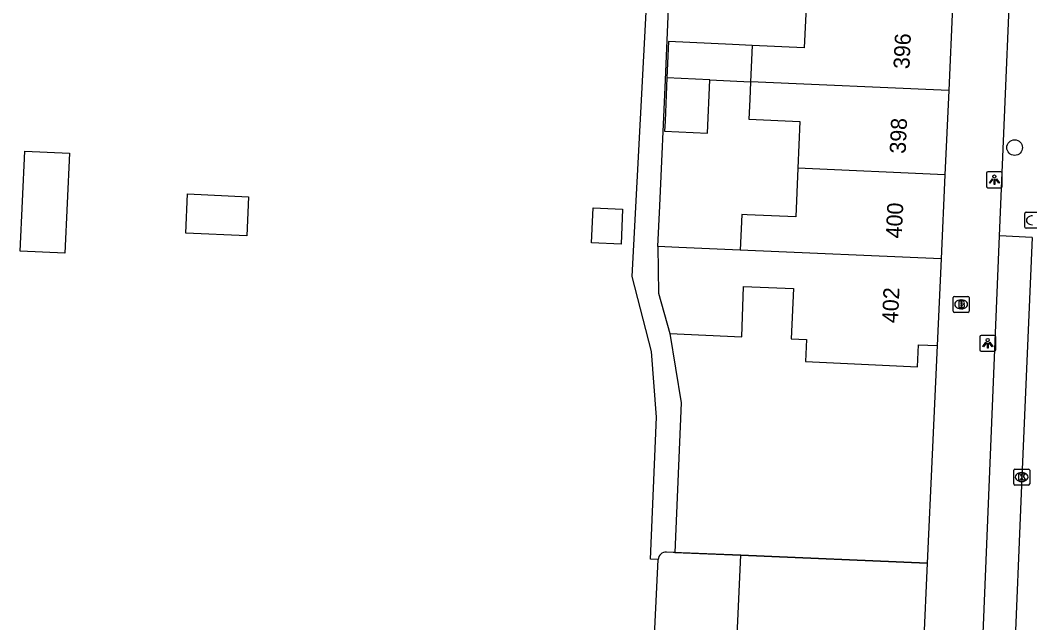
# Model space of a CAD drawing. Extents: x 161253 to 161848, y 384872 to 385383.
# Drawn here: x 161586.3 to 161649.5, y 384932.3 to 384970 of the extents above; entities that cross this region are included whole.
import ezdxf

# ---------------------------------------------------------------- set-up
doc = ezdxf.new("R2010")
doc.units = 0
for name, color, linetype in [('IMGEO_Boom', 7, 'Continuous'), ('IMGEO_Brandkraan', 7, 'Continuous'), ('IMGEO_Kolk', 7, 'Continuous'), ('IMGEO_Lichtpunt', 7, 'Continuous'), ('IMGEO_Muur', 7, 'Continuous'), ('IMGEO_Pand', 7, 'Continuous'), ('IMGEO_Pand_nummerreeks', 7, 'Continuous'), ('IMGEO_Parkeervlak_open', 7, 'Continuous'), ('IMGEO_Rijbaan_lokaal_open', 7, 'Continuous'), ('IMGEO_Voetpad_open', 7, 'Continuous')]:
    doc.layers.add(name, color=color, linetype=linetype)

msp = doc.modelspace()

# ---------------------------------------------------------------- linework, layer by layer
at = {"layer": 'IMGEO_Boom'}
msp.add_circle((161648.545, 384961.982), 0.489, dxfattribs=at)
at = {"layer": 'IMGEO_Brandkraan'}
for p, q in [((161644.7, 384951.749), (161644.7, 384952.601)), ((161644.775, 384952.675), (161645.627, 384952.675)), ((161645.188, 384952.455), (161645.213, 384952.455)), ((161645.701, 384952.601), (161645.701, 384951.749)), ((161645.627, 384951.675), (161644.775, 384951.675)), ((161645.211, 384951.895), (161645.186, 384951.895))]:
    msp.add_line(p, q, dxfattribs=at)
for points in [[(161644.7, 384951.749), (161644.7, 384952.601)], [(161644.775, 384952.675), (161645.627, 384952.675)], [(161645.048, 384952.375), (161645.048, 384951.975), (161645.261, 384951.975)], [(161645.279, 384952.375), (161645.048, 384952.375)], [(161645.227, 384952.294), (161645.173, 384952.294), (161645.173, 384952.218)], [(161645.173, 384952.218), (161645.226, 384952.218)], [(161645.701, 384952.601), (161645.701, 384951.749)], [(161645.627, 384951.675), (161644.775, 384951.675)], [(161645.235, 384952.142), (161645.173, 384952.142), (161645.173, 384952.061)], [(161645.173, 384952.061), (161645.235, 384952.061)]]:
    msp.add_lwpolyline(points, dxfattribs=at)
for centre, radius, start, end in [((161644.777, 384952.599), 0.0765, 91.55205, 178.44795), ((161644.777, 384952.599), 0.0765, 91.55205, 178.44795), ((161645.228, 384952.256), 0.0379, 267.82845, 90.93552), ((161645.283, 384952.23), 0.145, 59.4692, 91.53667), ((161645.308, 384952.277), 0.0922, 285.51372, 58.15012), ((161645.625, 384952.599), 0.0765, 1.55205, 88.44795), ((161645.625, 384952.599), 0.0765, 1.55205, 88.44795), ((161644.777, 384951.751), 0.0765, 181.55205, 268.44795), ((161644.777, 384951.751), 0.0765, 181.55205, 268.44795), ((161645.236, 384952.101), 0.0404, 269.87594, 90.50774), ((161645.267, 384952.226), 0.251, 268.66757, 293.53466), ((161645.313, 384952.085), 0.105, 301.31148, 78.98903), ((161645.625, 384951.751), 0.0765, 271.55205, 358.44795), ((161645.625, 384951.751), 0.0765, 271.55205, 358.44795)]:
    msp.add_arc(centre, radius, start, end, dxfattribs=at)
for centre, major_axis, ratio, start_param, end_param in [((161645.187, 384952.175), (-0.387, 0.002), 0.722429, 4.712389, 7.853982), ((161645.212, 384952.175), (-0.39, 0.002), 0.717154, 1.570796, 4.712389)]:
    msp.add_ellipse(centre, major_axis=major_axis, ratio=ratio, start_param=start_param, end_param=end_param, dxfattribs=at)
at = {"layer": 'IMGEO_Kolk'}
for p, q in [((161649.258, 384957.935), (161650.11, 384957.935)), ((161649.183, 384957.009), (161649.183, 384957.861)), ((161650.11, 384956.935), (161649.258, 384956.935)), ((161648.484, 384940.944), (161648.484, 384941.796)), ((161648.559, 384941.87), (161649.411, 384941.87)), ((161648.972, 384941.65), (161648.997, 384941.65)), ((161649.485, 384941.796), (161649.485, 384940.944)), ((161649.411, 384940.87), (161648.559, 384940.87)), ((161648.995, 384941.09), (161648.97, 384941.09))]:
    msp.add_line(p, q, dxfattribs=at)
for points in [[(161649.258, 384957.935), (161650.11, 384957.935)], [(161649.183, 384957.009), (161649.183, 384957.861)], [(161650.11, 384956.935), (161649.258, 384956.935)], [(161648.484, 384940.944), (161648.484, 384941.796)], [(161648.559, 384941.87), (161649.411, 384941.87)], [(161648.805, 384941.57), (161648.928, 384941.57), (161648.928, 384941.419), (161649.058, 384941.57), (161649.222, 384941.57), (161649.076, 384941.419), (161649.229, 384941.17), (161649.077, 384941.17), (161648.992, 384941.334), (161648.928, 384941.267), (161648.928, 384941.17), (161648.805, 384941.17), (161648.805, 384941.57)], [(161649.485, 384941.796), (161649.485, 384940.944)], [(161649.411, 384940.87), (161648.559, 384940.87)]]:
    msp.add_lwpolyline(points, dxfattribs=at)
for centre, start, end in [((161649.26, 384957.859), 91.55205, 178.44795), ((161649.26, 384957.859), 91.55205, 178.44795), ((161649.26, 384957.011), 181.55205, 268.44795), ((161649.26, 384957.011), 181.55205, 268.44795), ((161648.561, 384941.794), 91.55205, 178.44795), ((161648.561, 384941.794), 91.55205, 178.44795), ((161649.409, 384941.794), 1.55205, 88.44795), ((161649.409, 384941.794), 1.55205, 88.44795), ((161648.561, 384940.946), 181.55205, 268.44795), ((161648.561, 384940.946), 181.55205, 268.44795), ((161649.409, 384940.946), 271.55205, 358.44795), ((161649.409, 384940.946), 271.55205, 358.44795)]:
    msp.add_arc(centre, 0.0765, start, end, dxfattribs=at)
for centre, major_axis, ratio, start_param, end_param in [((161649.67, 384957.435), (-0.387, 0.002), 0.722429, 4.712389, 7.853982), ((161648.971, 384941.37), (-0.387, 0.002), 0.722429, 4.712389, 7.853982), ((161648.996, 384941.37), (-0.39, 0.002), 0.717154, 1.570796, 4.712389)]:
    msp.add_ellipse(centre, major_axis=major_axis, ratio=ratio, start_param=start_param, end_param=end_param, dxfattribs=at)
at = {"layer": 'IMGEO_Lichtpunt'}
for p, q in [((161647.68, 384960.469), (161646.872, 384960.469)), ((161647.68, 384960.469), (161646.872, 384960.469)), ((161646.778, 384960.374), (161646.778, 384959.567)), ((161646.778, 384960.374), (161646.778, 384959.567)), ((161647.774, 384959.567), (161647.774, 384960.374)), ((161647.774, 384959.567), (161647.774, 384960.374)), ((161646.872, 384959.473), (161647.68, 384959.473)), ((161646.872, 384959.473), (161647.68, 384959.473)), ((161646.363, 384950.141), (161646.363, 384949.334)), ((161646.363, 384950.141), (161646.363, 384949.334)), ((161647.265, 384950.236), (161646.457, 384950.236)), ((161647.265, 384950.236), (161646.457, 384950.236)), ((161647.359, 384949.334), (161647.359, 384950.141)), ((161647.359, 384949.334), (161647.359, 384950.141)), ((161646.457, 384949.24), (161647.265, 384949.24)), ((161646.457, 384949.24), (161647.265, 384949.24))]:
    msp.add_line(p, q, dxfattribs=at)
for points in [[(161647.152, 384960.038), (161647.191, 384960.01), (161647.003, 384959.748), (161646.965, 384959.775), (161647.152, 384960.038)], [(161647.254, 384959.99), (161647.301, 384959.99), (161647.301, 384959.668), (161647.254, 384959.668), (161647.254, 384959.99)], [(161647.364, 384960.01), (161647.402, 384960.037), (161647.589, 384959.775), (161647.55, 384959.747), (161647.364, 384960.01)], [(161646.737, 384949.805), (161646.776, 384949.777), (161646.588, 384949.515), (161646.55, 384949.542), (161646.737, 384949.805)], [(161646.839, 384949.757), (161646.886, 384949.757), (161646.886, 384949.435), (161646.839, 384949.435), (161646.839, 384949.757)], [(161646.949, 384949.777), (161646.987, 384949.804), (161647.174, 384949.542), (161647.135, 384949.514), (161646.949, 384949.777)]]:
    msp.add_lwpolyline(points, dxfattribs=at)
for centre in [(161647.277, 384960.172), (161646.862, 384949.939)]:
    msp.add_circle(centre, 0.0994, dxfattribs=at)
for centre, start, end in [((161646.872, 384960.374), 90, 180), ((161646.872, 384960.374), 90, 180), ((161647.68, 384960.374), 0, 90), ((161647.68, 384960.374), 0, 90), ((161646.872, 384959.567), 180, 270), ((161646.872, 384959.567), 180, 270), ((161647.68, 384959.567), 270, 0), ((161647.68, 384959.567), 270, 360), ((161646.457, 384950.141), 90, 180), ((161646.457, 384950.141), 90, 180), ((161647.265, 384950.141), 0, 90), ((161647.265, 384950.141), 0, 90), ((161646.457, 384949.334), 180, 270), ((161646.457, 384949.334), 180, 270), ((161647.265, 384949.334), 270, 0), ((161647.265, 384949.334), 270, 360)]:
    msp.add_arc(centre, 0.0946, start, end, dxfattribs=at)
at = {"layer": 'IMGEO_Muur'}
for points in [[(161643.39, 384942.788), (161643.076, 384935.977)], [(161631.414, 384936.475), (161627.191, 384936.655)], [(161643.076, 384935.977), (161631.414, 384936.475)]]:
    msp.add_lwpolyline(points, dxfattribs=at)
at = {"layer": 'IMGEO_Pand'}
for points in [[(161635.522, 384971.222), (161635.388, 384968.233), (161632.133, 384968.379)], [(161644.658, 384970.811), (161644.421, 384965.546)], [(161632.133, 384968.379), (161630.898, 384968.435), (161626.892, 384968.615), (161626.798, 384966.337)], [(161632.133, 384968.379), (161632.028, 384966.104)], [(161626.798, 384966.337), (161626.678, 384963.636), (161626.65, 384963.008), (161629.33, 384962.887), (161629.48, 384966.218)], [(161629.48, 384966.218), (161626.798, 384966.337)], [(161629.48, 384966.218), (161632.028, 384966.104)], [(161632.028, 384966.104), (161631.978, 384965.001), (161631.922, 384963.754), (161635.118, 384963.61), (161634.987, 384960.696)], [(161644.421, 384965.546), (161632.028, 384966.104)], [(161644.421, 384965.546), (161644.185, 384960.282)], [(161589.128, 384955.383), (161586.338, 384955.513), (161586.627, 384961.765), (161589.417, 384961.635), (161589.128, 384955.383)], [(161634.987, 384960.696), (161634.849, 384957.642), (161631.822, 384957.778), (161631.474, 384957.794), (161631.376, 384955.571)], [(161644.185, 384960.282), (161634.987, 384960.696)], [(161644.185, 384960.282), (161643.948, 384955.017)], [(161596.694, 384956.637), (161596.807, 384959.083), (161600.619, 384958.906), (161600.505, 384956.46), (161596.694, 384956.637)], [(161622.17, 384958.205), (161624.025, 384958.122), (161623.927, 384955.949), (161622.072, 384956.033), (161622.17, 384958.205)], [(161631.376, 384955.571), (161627.531, 384955.741), (161626.22, 384955.8)], [(161626.22, 384955.8), (161626.26, 384952.88), (161626.971, 384950.352)], [(161643.948, 384955.017), (161631.376, 384955.571)], [(161643.948, 384955.017), (161643.704, 384949.599)], [(161626.971, 384950.352), (161631.477, 384950.149), (161631.587, 384953.297), (161634.704, 384953.157), (161634.562, 384950.01), (161635.518, 384949.967), (161635.454, 384948.598), (161642.465, 384948.269), (161642.53, 384949.652), (161643.704, 384949.599)]]:
    msp.add_lwpolyline(points, dxfattribs=at)
at = {"layer": 'IMGEO_Parkeervlak_open'}
for points in [[(161649.637, 384956.361), (161647.607, 384956.463)], [(161627.285, 384936.651), (161631.414, 384936.475)], [(161624.254, 384894.596), (161626.25, 384936.206)]]:
    msp.add_lwpolyline(points, dxfattribs=at)
at = {"layer": 'IMGEO_Rijbaan_lokaal_open'}
for points in [[(161649.637, 384956.361), (161648.985, 384941.37), (161648.481, 384928.734)], [(161629.419, 384892.66), (161631.414, 384936.475)], [(161631.414, 384936.475), (161643.076, 384935.977)], [(161643.076, 384935.977), (161642.834, 384930.859)]]:
    msp.add_lwpolyline(points, dxfattribs=at)
at = {"layer": 'IMGEO_Voetpad_open'}
for points in [[(161626.22, 384955.8), (161626.356, 384958.33), (161626.711, 384966.22), (161627.432, 384983.572)], [(161647.607, 384956.463), (161648.571, 384979.678), (161648.582, 384979.742), (161648.606, 384979.838), (161648.638, 384979.932), (161648.678, 384980.022), (161648.727, 384980.108), (161648.782, 384980.19), (161648.845, 384980.266), (161648.915, 384980.336), (161650.124, 384981.559), (161650.236, 384981.669), (161650.338, 384981.789), (161650.428, 384981.917), (161650.507, 384982.053), (161650.573, 384982.195), (161650.627, 384982.343), (161650.666, 384982.495), (161650.687, 384982.606)], [(161626.25, 384936.206), (161625.759, 384936.226), (161626.147, 384945.126), (161625.827, 384949.231), (161624.614, 384953.921), (161625.652, 384973.647), (161592.287, 384974.913), (161592.462, 384979.511)], [(161646.493, 384897.433), (161645.34, 384898.902), (161645.319, 384898.928), (161645.265, 384899.005), (161645.217, 384899.087), (161645.177, 384899.172), (161645.145, 384899.261), (161645.121, 384899.352), (161645.105, 384899.445), (161645.098, 384899.539), (161645.098, 384899.633), (161646.514, 384930.067), (161647.607, 384956.463)], [(161626.971, 384950.352), (161627.677, 384946.02), (161627.285, 384936.651)], [(161643.704, 384949.599), (161643.39, 384942.788), (161643.076, 384935.977)], [(161627.285, 384936.651), (161627.191, 384936.655), (161626.761, 384936.673)]]:
    msp.add_lwpolyline(points, dxfattribs=at)
msp.add_arc((161626.74, 384936.183), 0.49, 87.53494, 177.31308, dxfattribs=at)

# ---------------------------------------------------------------- texts
at = {"layer": 'IMGEO_Pand_nummerreeks'}
for s, p in [('396', (161641.96, 384966.881)), ('398', (161641.722, 384961.585)), ('400', (161641.483, 384956.287)), ('402', (161641.244, 384950.983))]:
    msp.add_text(s, height=1, rotation=87.4219, dxfattribs=at).set_placement(p)

doc.saveas('drawing.dxf')
